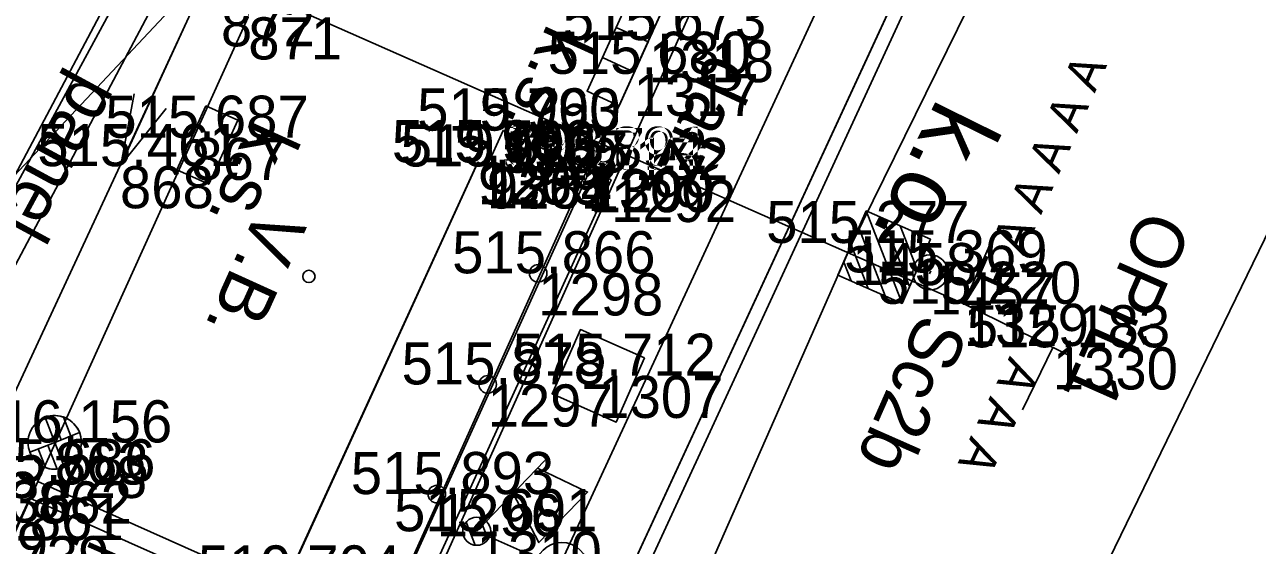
# Model space of a CAD drawing. Extents: x -1234191 to 23050, y -1290331 to -741191.
# Drawn here: x -865432.79 to -865397.63, y -1105015.22 to -1105000.39 of the extents above; entities that cross this region are included whole.
import ezdxf

# ---------------------------------------------------------------- set-up
doc = ezdxf.new("R2010")
doc.units = 0
for name, color, linetype in [('Vrstva 1', 7, 'Continuous'), ('Vrstva 13', 7, 'Continuous'), ('Vrstva 14', 7, 'Continuous'), ('Vrstva 16', 7, 'Continuous'), ('Vrstva 23', 7, 'Continuous'), ('Vrstva 25', 7, 'Continuous'), ('Vrstva 27', 7, 'Continuous'), ('Vrstva 3', 7, 'Continuous'), ('Vrstva 33', 7, 'Continuous'), ('Vrstva 4', 7, 'Continuous'), ('Vrstva 41', 7, 'Continuous'), ('Vrstva 43', 7, 'Continuous'), ('Vrstva 53', 7, 'Continuous'), ('Vrstva 59', 7, 'Continuous'), ('Vrstva 6', 7, 'Continuous'), ('Vrstva 60', 7, 'Continuous'), ('Vrstva 61', 7, 'Continuous'), ('Vrstva 63', 7, 'Continuous')]:
    doc.layers.add(name, color=color, linetype=linetype)

msp = doc.modelspace()

# ---------------------------------------------------------------- linework, layer by layer
at = {"layer": 'Vrstva 1'}
for points in [[(-865214.42, -1104814.068), (-865241.183, -1104836.797), (-865256.409, -1104849.72), (-865275.283, -1104865.734), (-865296.129, -1104883.416), (-865301.469, -1104887.956), (-865309.155, -1104894.547), (-865321.846, -1104905.934), (-865333.869, -1104917.682), (-865354.051, -1104940.12), (-865371.183, -1104962.558), (-865382.53, -1104979.664), (-865394.153, -1104999.759), (-865407.109, -1105026.401), (-865417.481, -1105052.831), (-865425.89, -1105080.546), (-865431.949, -1105108.222), (-865434.948, -1105128.258), (-865437.242, -1105156.147)], [(-865282.212, -1104859.155), (-865294.87, -1104869.895), (-865302.446, -1104876.305), (-865328.715, -1104898.709), (-865342.906, -1104912.076), (-865356.031, -1104925.972), (-865363.103, -1104934.181), (-865379.992, -1104956.222), (-865391.594, -1104973.91), (-865394.88, -1104979.421), (-865395.841, -1104981.079), (-865398.301, -1104985.355), (-865400.147, -1104988.749), (-865403.476, -1104995.003), (-865409.191, -1105006.605), (-865415.957, -1105021.943), (-865426.066, -1105050.048), (-865433.714, -1105078.759), (-865439.01, -1105106.92), (-865441.571, -1105127.548), (-865443.346, -1105156.022)]]:
    msp.add_lwpolyline(points, dxfattribs=at)
at = {"layer": 'Vrstva 13'}
msp.add_line((-865427.546, -1104998.931), (-865430.05, -1105004.383), dxfattribs=at)
for points in [[(-865434.803, -1105014.565), (-865430.074, -1105004.415), (-865425.43, -1104994.378)], [(-865428.761, -1105002.774), (-865430.05, -1105004.383), (-865429.67, -1105002.357)]]:
    msp.add_lwpolyline(points, dxfattribs=at)
at = {"layer": 'Vrstva 14'}
for points in [[(-865407.106, -1104993.3), (-865419.736, -1105020.537), (-865429.893, -1105048.855), (-865437.628, -1105077.833), (-865442.976, -1105106.353), (-865445.55, -1105127.295)], [(-865445.55, -1105127.295), (-865444.702, -1105127.383), (-865443.698, -1105127.375), (-865443.285, -1105127.415), (-865440.722, -1105106.667), (-865435.391, -1105078.331), (-865427.713, -1105049.508), (-865417.6, -1105021.411), (-865405.088, -1104994.337), (-865405.439, -1104994.15), (-865406.275, -1104993.706), (-865407.106, -1104993.3)], [(-865443.698, -1105127.375), (-865441.144, -1105106.64), (-865435.776, -1105078.309), (-865428.102, -1105049.433), (-865418.029, -1105021.359), (-865405.439, -1104994.15), (-865406.275, -1104993.706), (-865406.275, -1104993.706)]]:
    msp.add_lwpolyline(points, dxfattribs=at)
for centre in [(-865418.147, -1105007.468), (-865419.587, -1105010.633), (-865421.038, -1105013.758)]:
    msp.add_circle(centre, 0.25, dxfattribs=at)
at = {"layer": 'Vrstva 16'}
for points in [[(-865455.418, -1105021.222), (-865450.247, -1105024.032), (-865452.825, -1105028.77), (-865447.623, -1105031.66), (-865437.761, -1105013.494), (-865425.061, -1104989.572)], [(-865423.917, -1104990.024), (-865424.713, -1104989.614), (-865437.675, -1105013.497), (-865436.682, -1105014.048), (-865423.917, -1104990.024)], [(-865409.021, -1104992.403), (-865407.106, -1104993.3), (-865419.736, -1105020.537), (-865429.893, -1105048.855), (-865437.628, -1105077.833), (-865442.976, -1105106.353), (-865445.55, -1105127.295)], [(-865438.875, -1105030.364), (-865439.657, -1105029.975), (-865436.519, -1105023.142), (-865427.035, -1105027.438), (-865423.742, -1105020.534), (-865433.723, -1105016.155), (-865432.645, -1105013.87), (-865425.605, -1105017.009), (-865425.46, -1105016.508), (-865419.868, -1105004.304), (-865419.613, -1105004.421), (-865419.147, -1105003.398), (-865416.74, -1105004.495), (-865416.669, -1105004.528), (-865412.448, -1104995.225)], [(-865416.669, -1105004.528), (-865416.74, -1105004.495), (-865422.47, -1105017.224)], [(-865422.47, -1105017.224), (-865422.437, -1105017.241), (-865416.669, -1105004.528)]]:
    msp.add_lwpolyline(points, dxfattribs=at)
at = {"layer": 'Vrstva 23'}
for p, q in [((-865419.144, -1105003.403), (-865419.611, -1105004.424)), ((-865425.404, -1105016.42), (-865419.862, -1105004.309)), ((-865419.611, -1105004.424), (-865419.862, -1105004.309))]:
    msp.add_line(p, q, dxfattribs=at)
for points in [[(-865419.147, -1105003.398), (-865416.74, -1105004.495), (-865416.669, -1105004.528), (-865412.448, -1104995.225), (-865412.808, -1104995.062), (-865413.281, -1104994.847), (-865422.953, -1104990.461), (-865427.194, -1104999.802)], [(-865427.194, -1104999.802), (-865426.415, -1105000.175), (-865432.412, -1105013.396), (-865425.46, -1105016.508)], [(-865425.46, -1105016.508), (-865419.868, -1105004.304), (-865419.613, -1105004.421), (-865419.147, -1105003.398)], [(-865422.103, -1105018), (-865416.066, -1105004.807), (-865419.144, -1105003.403)]]:
    msp.add_lwpolyline(points, dxfattribs=at)
at = {"layer": 'Vrstva 25'}
for p, q in [((-865420.195, -1105014.554), (-865419.939, -1105015.213)), ((-865419.815, -1105014.429), (-865419.575, -1105015.047)), ((-865418.161, -1105015.584), (-865419.533, -1105014.978))]:
    msp.add_line(p, q, dxfattribs=at)
for points in [[(-865455.501, -1105028.508), (-865426.016, -1104997.161), (-865445.298, -1104999.252)], [(-865415.403, -1105001.734), (-865416.314, -1105001.32), (-865415.487, -1104999.499), (-865414.577, -1104999.912), (-865415.403, -1105001.734)], [(-865415.838, -1105002.697), (-865416.749, -1105002.283), (-865415.922, -1105000.462), (-865415.012, -1105000.875), (-865415.838, -1105002.697)], [(-865427.626, -1105002.696), (-865426.715, -1105003.109), (-865427.541, -1105004.931), (-865428.452, -1105004.518), (-865427.626, -1105002.696)]]:
    msp.add_lwpolyline(points, dxfattribs=at)
for centre, radius in [((-865419.899, -1105014.817), 0.4), ((-865417.475, -1105015.883), 0.749)]:
    msp.add_circle(centre, radius, dxfattribs=at)
at = {"layer": 'Vrstva 27'}
msp.add_line((-865406.942, -1105007.396), (-865406.986, -1105007.486), dxfattribs=at)
msp.add_circle((-865406.964, -1105007.441), 0.5, dxfattribs=at)
at = {"layer": 'Vrstva 3'}
for p, q in [((-865407.765, -1105008.327), (-865408.787, -1105005.69)), ((-865407.551, -1105007.842), (-865408.302, -1105005.904)), ((-865408.25, -1105008.113), (-865409.001, -1105006.175)), ((-865407.337, -1105007.356), (-865407.817, -1105006.118)), ((-865408.735, -1105007.899), (-865409.216, -1105006.661)), ((-865407.123, -1105006.871), (-865407.332, -1105006.332)), ((-865409.22, -1105007.685), (-865409.43, -1105007.146))]:
    msp.add_line(p, q, dxfattribs=at)
msp.add_lwpolyline([(-865409.595, -1105007.52), (-865408.787, -1105005.69), (-865406.958, -1105006.497), (-865407.765, -1105008.327)], close=True, dxfattribs=at)
at = {"layer": 'Vrstva 33'}
msp.add_line((-865419.899, -1105014.817), (-865417.955, -1105012.802), dxfattribs=at)
msp.add_lwpolyline([(-865418.163, -1105013.018), (-865416.737, -1105013.699), (-865418.125, -1105015.139), (-865418.858, -1105013.737)], dxfattribs=at)
at = {"layer": 'Vrstva 4'}
msp.add_lwpolyline([(-865426.155, -1105368.12), (-865426.668, -1105362.407), (-865429.114, -1105338.123), (-865433.028, -1105319.492), (-865435.927, -1105302.018), (-865438.193, -1105282.679), (-865438.981, -1105269.51), (-865443.453, -1105220.286), (-865444.491, -1105206.788), (-865446.148, -1105185.515), (-865446.491, -1105156.099), (-865443.766, -1105128.394), (-865443.698, -1105127.375), (-865441.144, -1105106.64), (-865435.776, -1105078.309), (-865428.102, -1105049.433), (-865418.029, -1105021.359), (-865405.439, -1104994.15), (-865406.275, -1104993.706), (-865402.988, -1104987.737), (-865401.606, -1104987.788)], dxfattribs=at)
at = {"layer": 'Vrstva 41'}
msp.add_lwpolyline([(-865415.112, -1105009.877), (-865415.92, -1105011.707), (-865417.75, -1105010.899), (-865416.942, -1105009.069), (-865415.112, -1105009.877)], dxfattribs=at)
at = {"layer": 'Vrstva 43'}
msp.add_lwpolyline([(-865423.21, -1105020.909), (-865413.388, -1104999.114), (-865408.993, -1104989.54)], dxfattribs=at)
at = {"layer": 'Vrstva 53'}
for points in [[(-865432.412, -1105013.396), (-865426.415, -1105000.175), (-865427.194, -1104999.802), (-865422.953, -1104990.461)], [(-865448.859, -1105042.879), (-865441.71, -1105034.11), (-865437.449, -1105024.62), (-865432.412, -1105013.396)]]:
    msp.add_lwpolyline(points, dxfattribs=at)
at = {"layer": 'Vrstva 59'}
msp.add_circle((-865424.686, -1105007.556), 0.175, dxfattribs=at)
at = {"layer": 'Vrstva 6'}
for p, q in [((-865453.236, -1104987.503), (-865406.007, -1105008.337)), ((-865405.208, -1105006.525), (-865406.007, -1105008.337)), ((-865406.464, -1105008.135), (-865405.55, -1105008.539)), ((-865403.468, -1105009.577), (-865406.007, -1105008.337)), ((-865403.018, -1105009.796), (-865403.918, -1105009.358)), ((-865404.334, -1105011.358), (-865403.468, -1105009.577))]:
    msp.add_line(p, q, dxfattribs=at)
at = {"layer": 'Vrstva 60'}
for p, q in [((-865414.99, -1105000.823), (-865414.99, -1105000.823)), ((-865415.425, -1105001.786), (-865415.425, -1105001.786)), ((-865419.147, -1105003.398), (-865419.147, -1105003.398)), ((-865419.144, -1105003.403), (-865419.144, -1105003.403)), ((-865428.039, -1105003.607), (-865428.039, -1105003.607)), ((-865430.074, -1105004.415), (-865430.074, -1105004.415)), ((-865419.868, -1105004.304), (-865419.868, -1105004.304)), ((-865419.862, -1105004.309), (-865419.862, -1105004.309)), ((-865419.613, -1105004.421), (-865419.613, -1105004.421)), ((-865419.611, -1105004.424), (-865419.611, -1105004.424)), ((-865416.74, -1105004.495), (-865416.74, -1105004.495)), ((-865416.669, -1105004.528), (-865416.669, -1105004.528)), ((-865416.066, -1105004.807), (-865416.066, -1105004.807)), ((-865409.191, -1105006.605), (-865409.191, -1105006.605)), ((-865418.147, -1105007.468), (-865418.147, -1105007.468)), ((-865406.964, -1105007.441), (-865406.964, -1105007.441)), ((-865406.007, -1105008.337), (-865406.007, -1105008.337)), ((-865403.468, -1105009.577), (-865403.468, -1105009.577)), ((-865416.431, -1105010.388), (-865416.431, -1105010.388)), ((-865419.587, -1105010.633), (-865419.587, -1105010.633)), ((-865431.932, -1105012.286), (-865431.932, -1105012.286)), ((-865432.412, -1105013.396), (-865432.412, -1105013.396)), ((-865432.645, -1105013.87), (-865432.645, -1105013.87)), ((-865421.038, -1105013.758), (-865421.038, -1105013.758)), ((-865419.899, -1105014.817), (-865419.899, -1105014.817))]:
    msp.add_line(p, q, dxfattribs=at)
at = {"layer": 'Vrstva 63'}
for p, q in [((-865431.935, -1105012.285), (-865432.209, -1105011.571)), ((-865432.017, -1105011.528), (-865431.752, -1105012.212)), ((-865431.682, -1105011.563), (-865431.473, -1105012.103)), ((-865432.647, -1105012.564), (-865431.935, -1105012.285)), ((-865431.228, -1105012.006), (-865431.935, -1105012.285)), ((-865431.935, -1105012.285), (-865431.655, -1105013.002)), ((-865432.408, -1105012.47), (-865432.202, -1105013.001)), ((-865432.128, -1105012.361), (-865431.864, -1105013.043))]:
    msp.add_line(p, q, dxfattribs=at)
msp.add_circle((-865431.935, -1105012.285), 0.764, dxfattribs=at)
for radius, start, end in [(0.764, 20.7194, 111.0374), (0.765, 201.4083, 291.3018)]:
    msp.add_arc((-865431.935, -1105012.285), radius, start, end, dxfattribs=at)

# ---------------------------------------------------------------- texts
at = {"layer": 'Vrstva 16'}
for s, rotation, p in [('dalž.', 245.1225, (-865413.252, -1105001.135)), ('panel.', 241.51, (-865431.252, -1105001.696)), ('dlaž.', 156.3113, (-865427.666, -1105016.565))]:
    msp.add_text(s, height=1.5, rotation=rotation, dxfattribs=at).set_placement(p)
at = {"layer": 'Vrstva 23'}
msp.add_text('V.B.', height=1.5, rotation=245.6011, dxfattribs=at).set_placement((-865426.102, -1105005.52))
at = {"layer": 'Vrstva 25'}
for rotation, p in [(245.595, (-865417.869, -1105000.316)), (245.6011, (-865426.302, -1105003.023))]:
    msp.add_text('k.s.', height=1.5, rotation=rotation, dxfattribs=at).set_placement(p)
at = {"layer": 'Vrstva 27'}
msp.add_text('k.o.', height=2, rotation=243.7757, dxfattribs=at).set_placement((-865406.742, -1105002.436))
at = {"layer": 'Vrstva 6'}
for s, height, rotation, p in [('  F A A A A A ', 1, 66.1964, (-865405.092, -1105008.741)), ('OPřL1', 1.5, 246.1964, (-865400.862, -1105005.577)), ('Sc2b', 1.5, 246.1964, (-865407.231, -1105008.555)), ('  A A A ', 1, 244.0664, (-865404.367, -1105009.14))]:
    msp.add_text(s, height=height, rotation=rotation, dxfattribs=at).set_placement(p)
at = {"layer": 'Vrstva 60'}
for s, p in [('872', (-865427.194, -1105001.002)), ('871', (-865426.415, -1105001.375)), ('1318', (-865414.99, -1105002.023)), ('1317', (-865415.425, -1105002.986)), ('9257', (-865419.144, -1105004.603)), ('1305', (-865419.147, -1105004.598)), ('867', (-865428.039, -1105004.807)), ('868', (-865430.074, -1105005.615)), ('9259', (-865419.862, -1105005.509)), ('1303', (-865419.868, -1105005.504)), ('9281', (-865419.611, -1105005.624)), ('1304', (-865419.613, -1105005.621)), ('1300', (-865416.74, -1105005.695)), ('1299', (-865416.669, -1105005.728)), ('1292', (-865416.066, -1105006.007)), ('1458', (-865409.191, -1105007.805)), ('1298', (-865418.147, -1105008.668)), ('1457', (-865406.964, -1105008.641)), ('1329', (-865406.007, -1105009.537)), ('1330', (-865403.468, -1105010.777)), ('1307', (-865416.431, -1105011.588)), ('1297', (-865419.587, -1105011.833)), ('863', (-865431.932, -1105013.486)), ('862', (-865432.412, -1105014.596)), ('861', (-865432.645, -1105015.07)), ('1296', (-865421.038, -1105014.958)), ('859', (-865434.803, -1105015.765)), ('1310', (-865419.899, -1105016.017))]:
    msp.add_text(s, height=1.2, dxfattribs=at).set_placement(p)
at = {"layer": 'Vrstva 61'}
for s, p in [('515.673', (-865417.442, -1105000.823)), ('515.680', (-865417.876, -1105001.786)), ('515.687', (-865430.491, -1105003.607)), ('515.960', (-865421.598, -1105003.398)), ('519.793', (-865421.596, -1105003.403)), ('515.960', (-865422.319, -1105004.304)), ('519.793', (-865422.314, -1105004.309)), ('515.461', (-865432.431, -1105004.415)), ('515.905', (-865422.069, -1105004.421)), ('519.793', (-865422.063, -1105004.424)), ('515.894', (-865419.191, -1105004.495)), ('515.722', (-865419.117, -1105004.528)), ('519.152', (-865418.514, -1105004.807)), ('515.277', (-865411.643, -1105006.605)), ('515.866', (-865420.599, -1105007.468)), ('515.369', (-865409.418, -1105007.441)), ('515.220', (-865408.458, -1105008.337)), ('515.183', (-865405.92, -1105009.577)), ('515.878', (-865422.041, -1105010.633)), ('515.712', (-865418.879, -1105010.388)), ('516.156', (-865434.384, -1105012.286)), ('515.686', (-865434.864, -1105013.396)), ('515.728', (-865435.099, -1105013.87)), ('515.893', (-865423.49, -1105013.758)), ('515.336', (-865437.255, -1105014.565)), ('515.691', (-865422.256, -1105014.817)), ('515.739', (-865436.177, -1105016.155)), ('519.704', (-865427.855, -1105016.42))]:
    msp.add_text(s, height=1.2, dxfattribs=at).set_placement(p)

doc.saveas('drawing.dxf')
